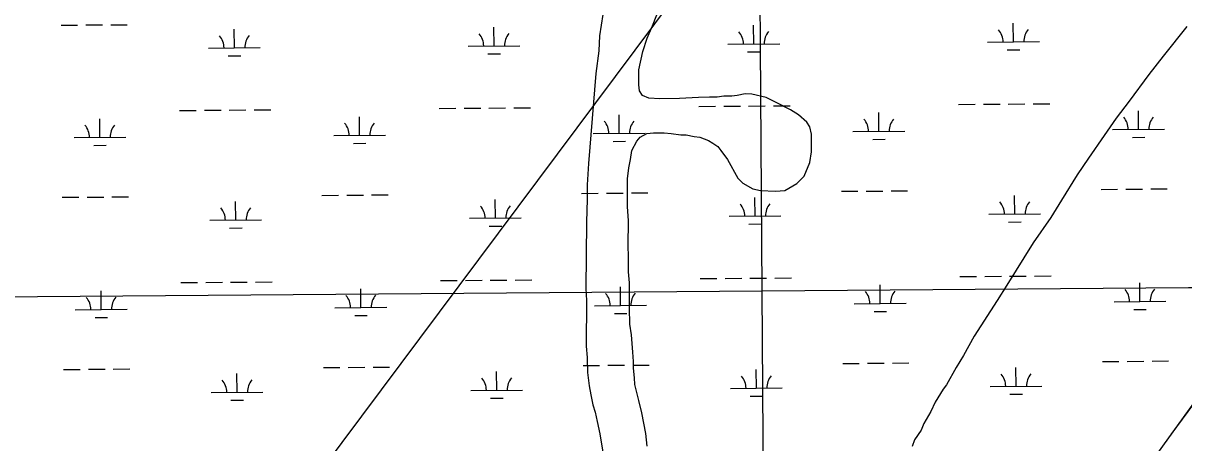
# Model space of a CAD drawing. Extents: x 3540316 to 3578335, y 553172 to 578787.
# Drawn here: x 3564138 to 3566381, y 564500 to 565311 of the extents above; entities that cross this region are included whole.
import ezdxf

# ---------------------------------------------------------------- set-up
doc = ezdxf.new("R2010")
doc.units = 0
for name, color, linetype in [('V-GRID-MAJR', 7, 'Continuous'), ('V-ROAD-CNTR', 7, 'Continuous'), ('V-SITE-VEGE', 7, 'Continuous'), ('V-TOPO-BNDY', 7, 'Continuous'), ('V-WETL-SWMP', 7, 'Continuous')]:
    doc.layers.add(name, color=color, linetype=linetype)

msp = doc.modelspace()

# ---------------------------------------------------------------- linework, layer by layer
at = {"layer": 'V-GRID-MAJR'}
for points in [[(3565613.9, 558735.9), (3565566.3, 564793.7), (3565518.7, 570854.6), (3565471.1, 576915.5), (3565471.1, 576918.6)], [(3544475.4, 564634.2), (3549748.1, 564672.9), (3555020.8, 564712.4), (3560293.6, 564752.7), (3565566.3, 564793.7), (3570839, 564835.5), (3576111.7, 564878.1)]]:
    msp.add_spline(points, degree=3, dxfattribs=at)
at = {"layer": 'V-ROAD-CNTR'}
msp.add_lwpolyline([(3566357.1, 564516.2), (3566389.5, 564560.5), (3566416.6, 564596.8)], dxfattribs=at)
at = {"layer": 'V-SITE-VEGE'}
for p, q in [((3565354.6, 565305.6), (3565370, 565345.3)), ((3565343.7, 565282), (3565354.6, 565305.6)), ((3566387.2, 565304.6), (3566341.5, 565246.9)), ((3565335.9, 565256.2), (3565343.7, 565282)), ((3565328.1, 565220.8), (3565335.9, 565256.2)), ((3566341.5, 565246.9), (3566313.3, 565211.6)), ((3565327.9, 565191.7), (3565328.1, 565220.8)), ((3566313.3, 565211.6), (3566275.3, 565160.2)), ((3565328.9, 565179.9), (3565327.9, 565191.7)), ((3565335.3, 565171.2), (3565328.9, 565179.9)), ((3565347.1, 565165.8), (3565335.3, 565171.2)), ((3565368.6, 565164.5), (3565347.1, 565165.8)), ((3565406.3, 565165.3), (3565368.6, 565164.5)), ((3565442.9, 565167.2), (3565406.3, 565165.3)), ((3565464.4, 565168.1), (3565442.9, 565167.2)), ((3565479.4, 565168), (3565464.4, 565168.1)), ((3565492.4, 565170.1), (3565479.4, 565168)), ((3565507.4, 565170), (3565492.4, 565170.1)), ((3565518.2, 565170.9), (3565507.4, 565170)), ((3565533.3, 565174.1), (3565518.2, 565170.9)), ((3565546.2, 565174), (3565533.3, 565174.1)), ((3565574.1, 565167.3), (3565546.2, 565174)), ((3565592.3, 565158.6), (3565574.1, 565167.3)), ((3565621.3, 565143.3), (3565592.3, 565158.6)), ((3565636.2, 565133.5), (3565621.3, 565143.3)), ((3566275.3, 565160.2), (3566250.3, 565127.1)), ((3565652.3, 565119.4), (3565636.2, 565133.5)), ((3565658.7, 565110.7), (3565652.3, 565119.4)), ((3566250.3, 565127.1), (3566227.4, 565093.9)), ((3565330.4, 565090.6), (3565343.4, 565098)), ((3565343.4, 565098), (3565356.3, 565099)), ((3565356.3, 565099), (3565376.7, 565098.9)), ((3565376.7, 565098.9), (3565390.7, 565097.7)), ((3565390.7, 565097.7), (3565409, 565095.4)), ((3565661.8, 565096.7), (3565658.7, 565110.7)), ((3565314.1, 565064.9), (3565323.9, 565083.1)), ((3565323.9, 565083.1), (3565330.4, 565090.6)), ((3565409, 565095.4), (3565419.7, 565095.3)), ((3565419.7, 565095.3), (3565434.8, 565092)), ((3565434.8, 565092), (3565445.5, 565090.8)), ((3565445.5, 565090.8), (3565462.7, 565084.2)), ((3565462.7, 565084.2), (3565471.2, 565078.8)), ((3565471.2, 565078.8), (3565480.9, 565072.3)), ((3565661.5, 565062.3), (3565661.8, 565096.7)), ((3566227.4, 565093.9), (3566197, 565050)), ((3565311.8, 565047.7), (3565314.1, 565064.9)), ((3565480.9, 565072.3), (3565486.2, 565064.7)), ((3565486.2, 565064.7), (3565499, 565047.4)), ((3565658.1, 565041.9), (3565661.5, 565062.3)), ((3565306.1, 565010.1), (3565308.4, 565031.6)), ((3565308.4, 565031.6), (3565311.8, 565047.7)), ((3565499, 565047.4), (3565519.1, 565011.7)), ((3565647.2, 565015.1), (3565658.1, 565041.9)), ((3566197, 565050), (3566175.2, 565017.9)), ((3565305.7, 564956.3), (3565306.1, 565010.1)), ((3565519.1, 565011.7), (3565528.8, 565002)), ((3565633.1, 565001.2), (3565647.2, 565015.1)), ((3566175.2, 565017.9), (3566144.7, 564968.7)), ((3565528.8, 565002), (3565548, 564991.1)), ((3565548, 564991.1), (3565563.1, 564987.7)), ((3565563.1, 564987.7), (3565592.1, 564986.4)), ((3565592.1, 564986.4), (3565610.4, 564987.4)), ((3565610.4, 564987.4), (3565633.1, 565001.2)), ((3566144.7, 564968.7), (3566124, 564935.5)), ((3565307.7, 564929.4), (3565305.7, 564956.3)), ((3565307.3, 564879.9), (3565307.7, 564929.4)), ((3566124, 564935.5), (3566090.3, 564886.2)), ((3565308.2, 564860.5), (3565307.3, 564879.9)), ((3566090.3, 564886.2), (3566039.2, 564804.9)), ((3565308, 564830.4), (3565308.2, 564860.5)), ((3565310, 564808.9), (3565308, 564830.4)), ((3565309.6, 564760.5), (3565310, 564808.9)), ((3566039.2, 564804.9), (3566020.6, 564774.9)), ((3565310.5, 564729.3), (3565309.6, 564760.5)), ((3566020.6, 564774.9), (3565976, 564706.4)), ((3565313.5, 564708.8), (3565310.5, 564729.3)), ((3565316.5, 564675.5), (3565313.5, 564708.8)), ((3565976, 564706.4), (3565955.3, 564668.9)), ((3565317.5, 564657.2), (3565316.5, 564675.5)), ((3565317.4, 564644.2), (3565317.5, 564657.2)), ((3565955.3, 564668.9), (3565941.1, 564645.3)), ((3565319.4, 564625.9), (3565317.4, 564644.2)), ((3565320.4, 564613), (3565319.4, 564625.9)), ((3565941.1, 564645.3), (3565922.6, 564612.1)), ((3565327.7, 564581.8), (3565320.4, 564613)), ((3565916.1, 564603.5), (3565900.8, 564578.9)), ((3565922.6, 564612.1), (3565916.1, 564603.5)), ((3565333.9, 564558.1), (3565327.7, 564581.8)), ((3565892.1, 564560.7), (3565879, 564537.1)), ((3565900.8, 564578.9), (3565892.1, 564560.7)), ((3565341.2, 564518.2), (3565333.9, 564558.1)), ((3565879, 564537.1), (3565873.5, 564524.3)), ((3565344.2, 564493.4), (3565341.2, 564518.2)), ((3565873.5, 564524.3), (3565860.5, 564506.1)), ((3565860.5, 564506.1), (3565856.1, 564493.2))]:
    msp.add_line(p, q, dxfattribs=at)
msp.add_lwpolyline([(3565258.6, 565327.6), (3565251.9, 565286.7), (3565250.6, 565257.7), (3565244.9, 565213.6), (3565230.6, 565039.5), (3565228.2, 564998.6), (3565228, 564970.6), (3565226.6, 564926.5), (3565225.6, 564798.5), (3565226.5, 564774.9), (3565225.8, 564686.6), (3565227.8, 564665.1), (3565228.7, 564636.1), (3565231.7, 564610.2), (3565234.8, 564593), (3565239, 564573.6), (3565243.2, 564559.6), (3565247.3, 564541.3), (3565252.5, 564517.5), (3565259.7, 564474.5)], dxfattribs=at)
at = {"layer": 'V-TOPO-BNDY'}
msp.add_line((3574076.3, 576984.9), (3560418.9, 558695.9), dxfattribs=at)
at = {"layer": 'V-WETL-SWMP'}
for p, q in [((3564211.1, 565307), (3564243.1, 565307.3)), ((3564259.1, 565307.4), (3564291.1, 565307.6)), ((3564307.1, 565307.8), (3564339.1, 565308)), ((3564546.3, 565263.2), (3564546, 565299.2)), ((3565048.2, 565267), (3565047.9, 565303)), ((3565550.1, 565270.9), (3565549.8, 565306.9)), ((3566052, 565274.8), (3566051.7, 565310.8)), ((3564496.3, 565262.8), (3564596.3, 565263.6)), ((3564998.2, 565266.7), (3565098.2, 565267.4)), ((3565500.1, 565270.5), (3565600.1, 565271.3)), ((3565538.2, 565255.4), (3565562.2, 565255.6)), ((3566002, 565274.4), (3566102, 565275.2)), ((3566040.1, 565259.3), (3566064.1, 565259.4)), ((3564534.4, 565247.6), (3564558.4, 565247.8)), ((3565036.3, 565251.5), (3565060.3, 565251.7)), ((3564440.4, 565142.3), (3564472.4, 565142.5)), ((3564488.4, 565142.7), (3564520.4, 565142.9)), ((3564536.4, 565143), (3564568.4, 565143.3)), ((3564584.4, 565143.4), (3564616.4, 565143.6)), ((3564942.3, 565146.1), (3564974.2, 565146.4)), ((3564990.2, 565146.5), (3565022.2, 565146.8)), ((3565038.2, 565146.9), (3565070.2, 565147.1)), ((3565086.2, 565147.3), (3565118.2, 565147.5)), ((3565444.1, 565150), (3565476.1, 565150.3)), ((3565492.1, 565150.4), (3565524.1, 565150.6)), ((3565540.1, 565150.8), (3565572.1, 565151)), ((3565588.1, 565151.1), (3565620.1, 565151.4)), ((3565946, 565153.9), (3565978, 565154.1)), ((3565994, 565154.3), (3566026, 565154.5)), ((3566042, 565154.6), (3566074, 565154.9)), ((3566090, 565155), (3566122, 565155.2)), ((3566293.7, 565105.8), (3566293.5, 565141.8)), ((3564286.2, 565090.3), (3564285.9, 565126.3)), ((3564788.1, 565094.2), (3564787.8, 565130.2)), ((3565289.9, 565098.1), (3565289.7, 565134.1)), ((3565791.8, 565102), (3565791.6, 565138)), ((3565239.9, 565097.7), (3565339.9, 565098.5)), ((3565741.8, 565101.6), (3565841.8, 565102.3)), ((3566243.7, 565105.4), (3566343.7, 565106.2)), ((3564236.2, 565090), (3564336.2, 565090.7)), ((3564274.3, 565074.8), (3564298.3, 565075)), ((3564738.1, 565093.8), (3564838.1, 565094.6)), ((3564776.2, 565078.7), (3564800.2, 565078.9)), ((3565278.1, 565082.6), (3565302.1, 565082.7)), ((3565780, 565086.4), (3565804, 565086.6)), ((3566281.9, 565090.3), (3566305.9, 565090.5)), ((3565719.3, 564986), (3565751.3, 564986.2)), ((3565767.3, 564986.3), (3565799.3, 564986.6)), ((3565815.3, 564986.7), (3565847.3, 564986.9)), ((3566221.2, 564989.8), (3566253.2, 564990.1)), ((3566269.2, 564990.2), (3566301.2, 564990.4)), ((3566317.2, 564990.6), (3566349.2, 564990.8)), ((3564213.6, 564974.4), (3564245.6, 564974.6)), ((3564261.6, 564974.7), (3564293.6, 564975)), ((3564309.6, 564975.1), (3564341.6, 564975.3)), ((3564548.8, 564930.5), (3564548.6, 564966.5)), ((3564715.5, 564978.2), (3564747.5, 564978.5)), ((3564763.5, 564978.6), (3564795.5, 564978.8)), ((3564811.5, 564979), (3564843.5, 564979.2)), ((3565050.7, 564934.4), (3565050.5, 564970.4)), ((3565217.4, 564982.1), (3565249.4, 564982.3)), ((3565265.4, 564982.5), (3565297.4, 564982.7)), ((3565313.4, 564982.8), (3565345.4, 564983.1)), ((3565552.6, 564938.2), (3565552.3, 564974.2)), ((3566054.5, 564942.1), (3566054.2, 564978.1)), ((3566004.5, 564941.7), (3566104.5, 564942.5)), ((3564498.8, 564930.1), (3564598.8, 564930.9)), ((3565000.7, 564934), (3565100.7, 564934.8)), ((3565038.8, 564918.9), (3565062.8, 564919)), ((3565502.6, 564937.9), (3565602.6, 564938.6)), ((3565540.7, 564922.7), (3565564.7, 564922.9)), ((3566042.6, 564926.6), (3566066.6, 564926.8)), ((3564537, 564915), (3564561, 564915.2)), ((3564442.9, 564809.6), (3564474.9, 564809.9)), ((3564490.9, 564810), (3564522.9, 564810.2)), ((3564538.9, 564810.4), (3564570.9, 564810.6)), ((3564586.9, 564810.7), (3564618.9, 564811)), ((3564944.8, 564813.5), (3564976.8, 564813.7)), ((3564992.8, 564813.9), (3565024.8, 564814.1)), ((3565040.8, 564814.2), (3565072.8, 564814.5)), ((3565088.8, 564814.6), (3565120.8, 564814.8)), ((3565446.7, 564817.4), (3565478.7, 564817.6)), ((3565494.7, 564817.7), (3565526.7, 564818)), ((3565542.7, 564818.1), (3565574.7, 564818.3)), ((3565590.7, 564818.5), (3565622.7, 564818.7)), ((3565794.4, 564769.3), (3565794.1, 564805.3)), ((3565948.6, 564821.2), (3565980.6, 564821.5)), ((3565996.6, 564821.6), (3566028.6, 564821.8)), ((3566044.6, 564822), (3566076.6, 564822.2)), ((3566092.6, 564822.3), (3566124.6, 564822.6)), ((3566296.3, 564773.2), (3566296, 564809.2)), ((3564288.7, 564757.7), (3564288.4, 564793.7)), ((3564790.6, 564761.6), (3564790.3, 564797.6)), ((3565292.5, 564765.4), (3565292.2, 564801.4)), ((3564740.6, 564761.2), (3564840.6, 564761.9)), ((3565242.5, 564765), (3565342.5, 564765.8)), ((3565744.4, 564768.9), (3565844.4, 564769.7)), ((3566246.3, 564772.8), (3566346.3, 564773.5)), ((3564238.7, 564757.3), (3564338.7, 564758.1)), ((3564276.8, 564742.2), (3564300.8, 564742.3)), ((3564778.7, 564746), (3564802.7, 564746.2)), ((3565280.6, 564749.9), (3565304.6, 564750.1)), ((3565782.5, 564753.8), (3565806.5, 564754)), ((3566529.5, 564756.9), (3565963.7, 563970.8)), ((3566284.4, 564757.6), (3566308.4, 564757.8)), ((3565220, 564649.4), (3565252, 564649.7)), ((3565268, 564649.8), (3565300, 564650)), ((3565316, 564650.2), (3565348, 564650.4)), ((3565721.9, 564653.3), (3565753.9, 564653.5)), ((3565769.9, 564653.7), (3565801.9, 564653.9)), ((3565817.9, 564654), (3565849.9, 564654.3)), ((3566223.8, 564657.2), (3566255.8, 564657.4)), ((3566271.8, 564657.5), (3566303.8, 564657.8)), ((3566319.8, 564657.9), (3566351.8, 564658.2)), ((3564216.2, 564641.7), (3564248.2, 564641.9)), ((3564264.2, 564642.1), (3564296.2, 564642.3)), ((3564312.2, 564642.4), (3564344.2, 564642.7)), ((3564551.4, 564597.8), (3564551.1, 564633.8)), ((3564718.1, 564645.6), (3564750.1, 564645.8)), ((3564766.1, 564645.9), (3564798.1, 564646.2)), ((3564814.1, 564646.3), (3564846.1, 564646.5)), ((3565053.3, 564601.7), (3565053, 564637.7)), ((3565555.2, 564605.6), (3565554.9, 564641.6)), ((3566057.1, 564609.4), (3566056.8, 564645.4)), ((3565505.2, 564605.2), (3565605.2, 564606)), ((3566007.1, 564609.1), (3566107.1, 564609.8)), ((3564501.4, 564597.5), (3564601.4, 564598.2)), ((3564539.5, 564582.3), (3564563.5, 564582.5)), ((3565003.3, 564601.3), (3565103.3, 564602.1)), ((3565041.4, 564586.2), (3565065.4, 564586.4)), ((3565543.3, 564590.1), (3565567.3, 564590.2)), ((3566045.2, 564593.9), (3566069.2, 564594.1))]:
    msp.add_line(p, q, dxfattribs=at)
for centre, start, end in [((3564491, 565263.2), 359.6699, 41.2135), ((3564601.5, 565264.1), 139.6699, 181.2135), ((3564992.9, 565267.1), 359.6699, 41.2135), ((3565103.4, 565267.9), 139.6699, 181.2135), ((3565494.8, 565271), 359.6699, 41.2135), ((3565605.3, 565271.8), 139.6699, 181.2135), ((3565996.7, 565274.8), 359.6699, 41.2135), ((3566107.2, 565275.7), 139.6699, 181.2135), ((3565234.7, 565098.1), 359.6699, 41.2135), ((3565345.2, 565099), 139.6699, 181.2135), ((3565736.6, 565102), 359.6699, 41.2135), ((3565847.1, 565102.9), 139.6699, 181.2135), ((3566238.5, 565105.9), 359.6699, 41.2135), ((3566349, 565106.7), 139.6699, 181.2135), ((3564230.9, 565090.4), 359.6699, 41.2135), ((3564341.4, 565091.2), 139.6699, 181.2135), ((3564732.8, 565094.3), 359.6699, 41.2135), ((3564843.3, 565095.1), 139.6699, 181.2135), ((3565999.3, 564942.2), 359.6699, 41.2135), ((3566109.8, 564943), 139.6699, 181.2135), ((3564493.6, 564930.6), 359.6699, 41.2135), ((3564604.1, 564931.4), 139.6699, 181.2135), ((3564995.5, 564934.4), 359.6699, 41.2135), ((3565106, 564935.3), 139.6699, 181.2135), ((3565497.4, 564938.3), 359.6699, 41.2135), ((3565607.9, 564939.1), 139.6699, 181.2135), ((3564735.4, 564761.6), 359.6699, 41.2135), ((3564845.9, 564762.5), 139.6699, 181.2135), ((3565237.3, 564765.5), 359.6699, 41.2135), ((3565347.7, 564766.3), 139.6699, 181.2135), ((3565739.2, 564769.3), 359.6699, 41.2135), ((3565849.6, 564770.2), 139.6699, 181.2135), ((3566241.1, 564773.2), 359.6699, 41.2135), ((3566351.5, 564774.1), 139.6699, 181.2135), ((3564233.5, 564757.7), 359.6699, 41.2135), ((3564344, 564758.6), 139.6699, 181.2135), ((3565499.9, 564605.6), 359.6699, 41.2135), ((3565610.4, 564606.5), 139.6699, 181.2135), ((3566001.8, 564609.5), 359.6699, 41.2135), ((3566112.3, 564610.3), 139.6699, 181.2135), ((3564496.2, 564597.9), 359.6699, 41.2135), ((3564606.6, 564598.7), 139.6699, 181.2135), ((3564998, 564601.8), 359.6699, 41.2135), ((3565108.5, 564602.6), 139.6699, 181.2135)]:
    msp.add_arc(centre, 35.2, start, end, dxfattribs=at)

doc.saveas('drawing.dxf')
